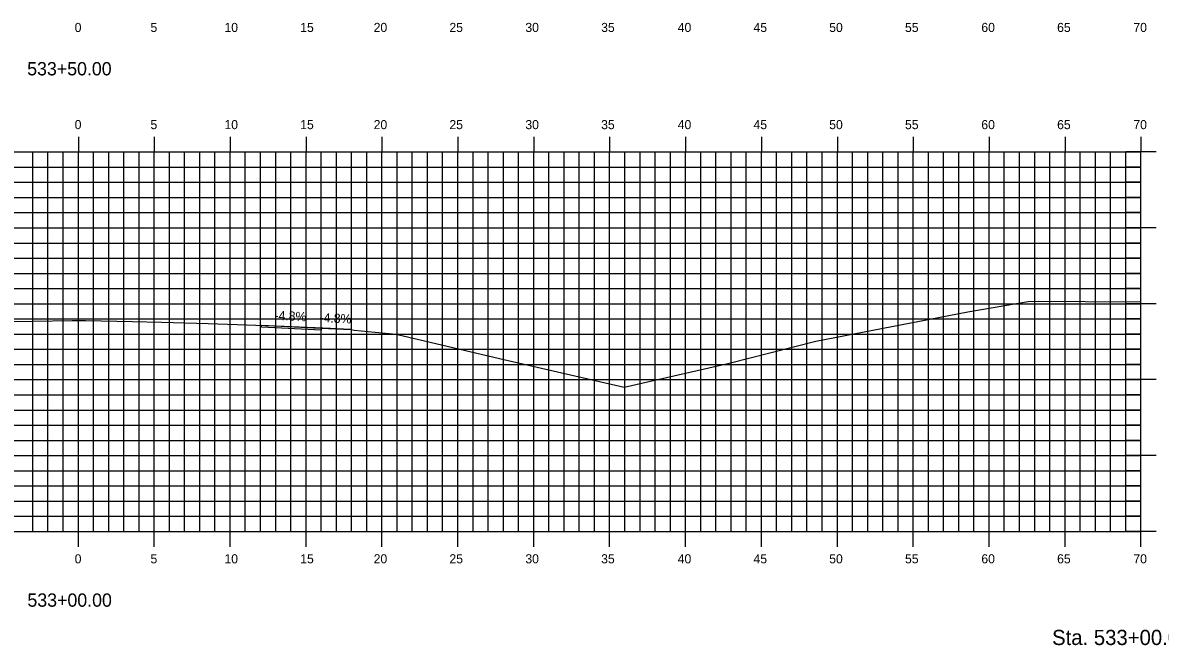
# Model space of a CAD drawing. Extents: x 1170543 to 1177585, y 609599 to 610623.
# Drawn here: x 1177053.7 to 1177128.7, y 610270.3 to 610311.3 of the extents above; entities that cross this region are included whole.
import ezdxf

# ---------------------------------------------------------------- set-up
doc = ezdxf.new("R2010")
doc.units = 0
for name, color, linetype in [('ANNOTATION', 7, 'Continuous'), ('D_Roadway_Centerline', 7, 'Continuous'), ('D_Roadway_Edge_TW', 7, 'Continuous'), ('H_V ANNOTATION', 7, 'Continuous'), ('MAJOR', 7, 'Continuous'), ('MINOR', 7, 'Continuous'), ('S_Roadway_Centerline', 7, 'Continuous')]:
    doc.layers.add(name, color=color, linetype=linetype)

msp = doc.modelspace()

# ---------------------------------------------------------------- linework, layer by layer
at = {"layer": 'D_Roadway_Centerline'}
msp.add_lwpolyline([(1177069.469, 610291.384), (1177073.364, 610291.195), (1177073.411, 610291.193), (1177075.361, 610291.099), (1177075.375, 610291.098)], dxfattribs=at)
at = {"layer": 'D_Roadway_Edge_TW'}
msp.add_lwpolyline([(1177069.469, 610291.384), (1177075.375, 610291.098), (1177073.411, 610291.193), (1177073.411, 610291.068), (1177069.469, 610291.259), (1177069.469, 610291.384)], dxfattribs=at)
msp.add_lwpolyline([(1177069.469, 610291.384), (1177075.375, 610291.098), (1177073.411, 610291.193), (1177073.411, 610291.068), (1177069.469, 610291.259), (1177069.469, 610291.384)], dxfattribs=at)
at = {"layer": 'MAJOR'}
for p, q in [((1177057.411, 610303.803), (1177057.411, 610302.801)), ((1177062.411, 610303.803), (1177062.411, 610302.801)), ((1177067.411, 610303.803), (1177067.411, 610302.801)), ((1177072.411, 610303.803), (1177072.411, 610302.801)), ((1177077.411, 610303.803), (1177077.411, 610302.801)), ((1177082.411, 610303.803), (1177082.411, 610302.801)), ((1177087.411, 610303.803), (1177087.411, 610302.801)), ((1177092.411, 610303.803), (1177092.411, 610302.801)), ((1177097.411, 610303.803), (1177097.411, 610302.801)), ((1177102.411, 610303.803), (1177102.411, 610302.801)), ((1177107.411, 610303.803), (1177107.411, 610302.801)), ((1177112.411, 610303.803), (1177112.411, 610302.801)), ((1177117.411, 610303.803), (1177117.411, 610302.801)), ((1177122.411, 610303.803), (1177122.411, 610302.801)), ((1177127.411, 610303.803), (1177127.411, 610302.801)), ((1176987.411, 610302.801), (1177127.411, 610302.801)), ((1176987.411, 610302.801), (1177127.411, 610302.801)), ((1177057.411, 610277.801), (1177057.411, 610302.801)), ((1177062.411, 610277.801), (1177062.411, 610302.801)), ((1177067.411, 610277.801), (1177067.411, 610302.801)), ((1177072.411, 610277.801), (1177072.411, 610302.801)), ((1177077.411, 610277.801), (1177077.411, 610302.801)), ((1177082.411, 610277.801), (1177082.411, 610302.801)), ((1177087.411, 610277.801), (1177087.411, 610302.801)), ((1177092.411, 610277.801), (1177092.411, 610302.801)), ((1177097.411, 610277.801), (1177097.411, 610302.801)), ((1177102.411, 610277.801), (1177102.411, 610302.801)), ((1177107.411, 610277.801), (1177107.411, 610302.801)), ((1177112.411, 610277.801), (1177112.411, 610302.801)), ((1177117.411, 610277.801), (1177117.411, 610302.801)), ((1177122.411, 610277.801), (1177122.411, 610302.801)), ((1177128.413, 610302.801), (1177126.409, 610302.801)), ((1177127.411, 610277.801), (1177127.411, 610302.801)), ((1177127.411, 610277.801), (1177127.411, 610302.801)), ((1176987.411, 610297.801), (1177127.411, 610297.801)), ((1177128.413, 610297.801), (1177126.409, 610297.801)), ((1176987.411, 610292.801), (1177127.411, 610292.801)), ((1177128.413, 610292.801), (1177126.409, 610292.801)), ((1176987.411, 610287.801), (1177127.411, 610287.801)), ((1177128.413, 610287.801), (1177126.409, 610287.801)), ((1176987.411, 610282.801), (1177127.411, 610282.801)), ((1177128.413, 610282.801), (1177126.409, 610282.801)), ((1176987.411, 610277.801), (1177127.411, 610277.801)), ((1176987.411, 610277.801), (1177127.411, 610277.801)), ((1177057.411, 610276.799), (1177057.411, 610277.801)), ((1177062.411, 610276.799), (1177062.411, 610277.801)), ((1177067.411, 610276.799), (1177067.411, 610277.801)), ((1177072.411, 610276.799), (1177072.411, 610277.801)), ((1177077.411, 610276.799), (1177077.411, 610277.801)), ((1177082.411, 610276.799), (1177082.411, 610277.801)), ((1177087.411, 610276.799), (1177087.411, 610277.801)), ((1177092.411, 610276.799), (1177092.411, 610277.801)), ((1177097.411, 610276.799), (1177097.411, 610277.801)), ((1177102.411, 610276.799), (1177102.411, 610277.801)), ((1177107.411, 610276.799), (1177107.411, 610277.801)), ((1177112.411, 610276.799), (1177112.411, 610277.801)), ((1177117.411, 610276.799), (1177117.411, 610277.801)), ((1177122.411, 610276.799), (1177122.411, 610277.801)), ((1177128.413, 610277.801), (1177126.409, 610277.801)), ((1177127.411, 610276.799), (1177127.411, 610277.801))]:
    msp.add_line(p, q, dxfattribs=at)
at = {"layer": 'MINOR'}
for p, q in [((1177054.411, 610277.801), (1177054.411, 610302.801)), ((1177055.411, 610277.801), (1177055.411, 610302.801)), ((1177056.411, 610277.801), (1177056.411, 610302.801)), ((1177058.411, 610277.801), (1177058.411, 610302.801)), ((1177059.411, 610277.801), (1177059.411, 610302.801)), ((1177060.411, 610277.801), (1177060.411, 610302.801)), ((1177061.411, 610277.801), (1177061.411, 610302.801)), ((1177063.411, 610277.801), (1177063.411, 610302.801)), ((1177064.411, 610277.801), (1177064.411, 610302.801)), ((1177065.411, 610277.801), (1177065.411, 610302.801)), ((1177066.411, 610277.801), (1177066.411, 610302.801)), ((1177068.411, 610277.801), (1177068.411, 610302.801)), ((1177069.411, 610277.801), (1177069.411, 610302.801)), ((1177070.411, 610277.801), (1177070.411, 610302.801)), ((1177071.411, 610277.801), (1177071.411, 610302.801)), ((1177073.411, 610277.801), (1177073.411, 610302.801)), ((1177074.411, 610277.801), (1177074.411, 610302.801)), ((1177075.411, 610277.801), (1177075.411, 610302.801)), ((1177076.411, 610277.801), (1177076.411, 610302.801)), ((1177078.411, 610277.801), (1177078.411, 610302.801)), ((1177079.411, 610277.801), (1177079.411, 610302.801)), ((1177080.411, 610277.801), (1177080.411, 610302.801)), ((1177081.411, 610277.801), (1177081.411, 610302.801)), ((1177083.411, 610277.801), (1177083.411, 610302.801)), ((1177084.411, 610277.801), (1177084.411, 610302.801)), ((1177085.411, 610277.801), (1177085.411, 610302.801)), ((1177086.411, 610277.801), (1177086.411, 610302.801)), ((1177088.411, 610277.801), (1177088.411, 610302.801)), ((1177089.411, 610277.801), (1177089.411, 610302.801)), ((1177090.411, 610277.801), (1177090.411, 610302.801)), ((1177091.411, 610277.801), (1177091.411, 610302.801)), ((1177093.411, 610277.801), (1177093.411, 610302.801)), ((1177094.411, 610277.801), (1177094.411, 610302.801)), ((1177095.411, 610277.801), (1177095.411, 610302.801)), ((1177096.411, 610277.801), (1177096.411, 610302.801)), ((1177098.411, 610277.801), (1177098.411, 610302.801)), ((1177099.411, 610277.801), (1177099.411, 610302.801)), ((1177100.411, 610277.801), (1177100.411, 610302.801)), ((1177101.411, 610277.801), (1177101.411, 610302.801)), ((1177103.411, 610277.801), (1177103.411, 610302.801)), ((1177104.411, 610277.801), (1177104.411, 610302.801)), ((1177105.411, 610277.801), (1177105.411, 610302.801)), ((1177106.411, 610277.801), (1177106.411, 610302.801)), ((1177108.411, 610277.801), (1177108.411, 610302.801)), ((1177109.411, 610277.801), (1177109.411, 610302.801)), ((1177110.411, 610277.801), (1177110.411, 610302.801)), ((1177111.411, 610277.801), (1177111.411, 610302.801)), ((1177113.411, 610277.801), (1177113.411, 610302.801)), ((1177114.411, 610277.801), (1177114.411, 610302.801)), ((1177115.411, 610277.801), (1177115.411, 610302.801)), ((1177116.411, 610277.801), (1177116.411, 610302.801)), ((1177118.411, 610277.801), (1177118.411, 610302.801)), ((1177119.411, 610277.801), (1177119.411, 610302.801)), ((1177120.411, 610277.801), (1177120.411, 610302.801)), ((1177121.411, 610277.801), (1177121.411, 610302.801)), ((1177123.411, 610277.801), (1177123.411, 610302.801)), ((1177124.411, 610277.801), (1177124.411, 610302.801)), ((1177125.411, 610277.801), (1177125.411, 610302.801)), ((1177126.411, 610277.801), (1177126.411, 610302.801)), ((1176987.411, 610301.801), (1177127.411, 610301.801)), ((1177127.411, 610301.801), (1177126.409, 610301.801)), ((1176987.411, 610300.801), (1177127.411, 610300.801)), ((1177127.411, 610300.801), (1177126.409, 610300.801)), ((1176987.411, 610299.801), (1177127.411, 610299.801)), ((1177127.411, 610299.801), (1177126.409, 610299.801)), ((1176987.411, 610298.801), (1177127.411, 610298.801)), ((1177127.411, 610298.801), (1177126.409, 610298.801)), ((1176987.411, 610296.801), (1177127.411, 610296.801)), ((1177127.411, 610296.801), (1177126.409, 610296.801)), ((1176987.411, 610295.801), (1177127.411, 610295.801)), ((1177127.411, 610295.801), (1177126.409, 610295.801)), ((1176987.411, 610294.801), (1177127.411, 610294.801)), ((1177127.411, 610294.801), (1177126.409, 610294.801)), ((1176987.411, 610293.801), (1177127.411, 610293.801)), ((1177127.411, 610293.801), (1177126.409, 610293.801)), ((1176987.411, 610291.801), (1177127.411, 610291.801)), ((1177127.411, 610291.801), (1177126.409, 610291.801)), ((1176987.411, 610290.801), (1177127.411, 610290.801)), ((1177127.411, 610290.801), (1177126.409, 610290.801)), ((1176987.411, 610289.801), (1177127.411, 610289.801)), ((1177127.411, 610289.801), (1177126.409, 610289.801)), ((1176987.411, 610288.801), (1177127.411, 610288.801)), ((1177127.411, 610288.801), (1177126.409, 610288.801)), ((1176987.411, 610286.801), (1177127.411, 610286.801)), ((1177127.411, 610286.801), (1177126.409, 610286.801)), ((1176987.411, 610285.801), (1177127.411, 610285.801)), ((1177127.411, 610285.801), (1177126.409, 610285.801)), ((1176987.411, 610284.801), (1177127.411, 610284.801)), ((1177127.411, 610284.801), (1177126.409, 610284.801)), ((1176987.411, 610283.801), (1177127.411, 610283.801)), ((1177127.411, 610283.801), (1177126.409, 610283.801)), ((1176987.411, 610281.801), (1177127.411, 610281.801)), ((1177127.411, 610281.801), (1177126.409, 610281.801)), ((1176987.411, 610280.801), (1177127.411, 610280.801)), ((1177127.411, 610280.801), (1177126.409, 610280.801)), ((1176987.411, 610279.801), (1177127.411, 610279.801)), ((1177127.411, 610279.801), (1177126.409, 610279.801)), ((1176987.411, 610278.801), (1177127.411, 610278.801)), ((1177127.411, 610278.801), (1177126.409, 610278.801))]:
    msp.add_line(p, q, dxfattribs=at)
at = {"layer": 'S_Roadway_Centerline'}
msp.add_lwpolyline([(1177052.884, 610291.622), (1177054.425, 610291.653), (1177057.01, 610291.704), (1177057.361, 610291.7), (1177057.884, 610291.694), (1177060.98, 610291.626), (1177062.884, 610291.583), (1177065.971, 610291.493), (1177067.884, 610291.439), (1177070.962, 610291.333), (1177074.02, 610291.188), (1177075.375, 610291.098), (1177075.585, 610291.068), (1177078.346, 610290.797), (1177085.162, 610289.198), (1177093.361, 610287.317), (1177100.199, 610288.869), (1177105.992, 610290.347), (1177115.998, 610292.269), (1177120.123, 610292.962), (1177127.411, 610292.917)], dxfattribs=at)

# ---------------------------------------------------------------- texts
at = {"layer": 'ANNOTATION'}
for rotation, p in [(357.22654, (1177070.321, 610291.744)), (357.22678, (1177073.291, 610291.6))]:
    msp.add_text('-4.8%', height=0.6, rotation=rotation, dxfattribs=at).set_placement(p)
at = {"layer": 'H_V ANNOTATION'}
for s, height, p in [('0', 0.6, (1177057.17, 610310.701)), ('5', 0.6, (1177062.162, 610310.701)), ('10', 0.6, (1177067.036, 610310.701)), ('15', 0.6, (1177072.028, 610310.701)), ('20', 0.6, (1177076.865, 610310.701)), ('25', 0.6, (1177081.857, 610310.701)), ('30', 0.6, (1177086.86, 610310.701)), ('35', 0.6, (1177091.852, 610310.701)), ('40', 0.6, (1177096.897, 610310.701)), ('45', 0.6, (1177101.889, 610310.701)), ('50', 0.6, (1177106.876, 610310.701)), ('55', 0.6, (1177111.868, 610310.701)), ('60', 0.6, (1177116.897, 610310.701)), ('65', 0.6, (1177121.889, 610310.701)), ('70', 0.6, (1177126.913, 610310.701)), ('533+50.00', 0.875, (1177054.04, 610307.844)), ('0', 0.6, (1177057.17, 610304.301)), ('5', 0.6, (1177062.162, 610304.301)), ('10', 0.6, (1177067.036, 610304.301)), ('15', 0.6, (1177072.028, 610304.301)), ('20', 0.6, (1177076.865, 610304.301)), ('25', 0.6, (1177081.857, 610304.301)), ('30', 0.6, (1177086.86, 610304.301)), ('35', 0.6, (1177091.852, 610304.301)), ('40', 0.6, (1177096.897, 610304.301)), ('45', 0.6, (1177101.889, 610304.301)), ('50', 0.6, (1177106.876, 610304.301)), ('55', 0.6, (1177111.868, 610304.301)), ('60', 0.6, (1177116.897, 610304.301)), ('65', 0.6, (1177121.889, 610304.301)), ('70', 0.6, (1177126.913, 610304.301)), ('0', 0.6, (1177057.17, 610275.701)), ('5', 0.6, (1177062.162, 610275.701)), ('10', 0.6, (1177067.036, 610275.701)), ('15', 0.6, (1177072.028, 610275.701)), ('20', 0.6, (1177076.865, 610275.701)), ('25', 0.6, (1177081.857, 610275.701)), ('30', 0.6, (1177086.86, 610275.701)), ('35', 0.6, (1177091.852, 610275.701)), ('40', 0.6, (1177096.897, 610275.701)), ('45', 0.6, (1177101.889, 610275.701)), ('50', 0.6, (1177106.876, 610275.701)), ('55', 0.6, (1177111.868, 610275.701)), ('60', 0.6, (1177116.897, 610275.701)), ('65', 0.6, (1177121.889, 610275.701)), ('70', 0.6, (1177126.913, 610275.701)), ('533+00.00', 0.875, (1177054.056, 610272.844)), ('Sta. 533+00.00 to Sta. 534+00.00', 1.0002, (1177121.557, 610270.321))]:
    msp.add_text(s, height=height, dxfattribs=at).set_placement(p)

doc.saveas('drawing.dxf')
